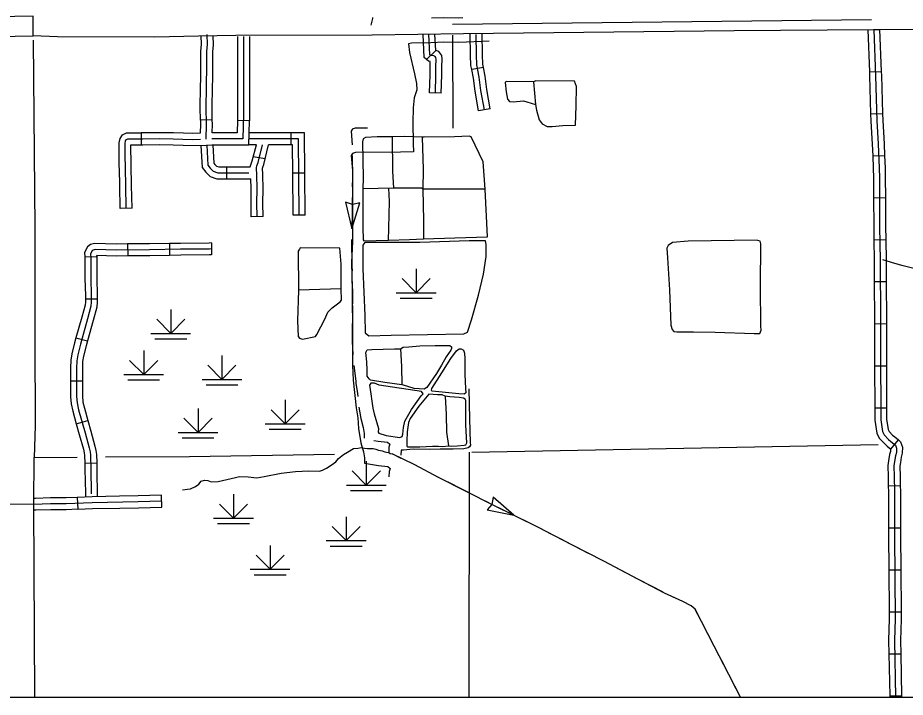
# Model space of a CAD drawing. Extents: x 1127717 to 1741049, y 2026793 to 2244711.
# Drawn here: x 1289221 to 1300381, y 2066677 to 2075216 of the extents above; entities that cross this region are included whole.
import ezdxf

# ---------------------------------------------------------------- set-up
doc = ezdxf.new("R2010")
doc.units = 0
for name, color, linetype in [('1', 7, 'Continuous'), ('15', 7, 'Continuous'), ('2', 7, 'Continuous'), ('31', 7, 'Continuous'), ('32', 7, 'Continuous'), ('35', 7, 'Continuous'), ('4', 7, 'Continuous'), ('43', 7, 'Continuous'), ('44', 7, 'Continuous'), ('47', 7, 'Continuous'), ('5', 7, 'Continuous')]:
    doc.layers.add(name, color=color, linetype=linetype)

msp = doc.modelspace()

# ---------------------------------------------------------------- linework, layer by layer
at = {"layer": '1'}
msp.add_lwpolyline([(1349634, 2111942), (1278363, 2111942), (1278363, 2066677), (1349634, 2066677)], close=True, dxfattribs=at)
at = {"layer": '15'}
msp.add_line((1289414, 2074987), (1289414, 2075237), dxfattribs=at)
for points in [[(1289414, 2074987), (1289413, 2075103), (1289414, 2075237), (1289183, 2075233), (1288971, 2075227), (1288421, 2075214), (1287747, 2075197), (1287127, 2075181), (1286846, 2075174), (1286475, 2075165), (1286431, 2075164)], [(1304063, 2075097), (1302522, 2075077), (1299983, 2075066), (1298231, 2075052), (1294824, 2075015), (1293677, 2074996), (1291963, 2074993)], [(1286436, 2074914), (1286481, 2074915), (1286852, 2074924), (1287133, 2074931), (1287753, 2074947), (1288427, 2074964), (1288977, 2074977), (1289188, 2074983), (1289414, 2074987)], [(1291963, 2074993), (1291494, 2074983), (1290944, 2074973), (1289721, 2074976), (1289414, 2074987)]]:
    msp.add_lwpolyline(points, dxfattribs=at)
at = {"layer": '2'}
for points in [[(1289415, 2074934), (1289435, 2072576), (1289436, 2071173), (1289440, 2070089), (1289428, 2069692)], [(1289436, 2066677), (1289423, 2069104), (1289428, 2069692)]]:
    msp.add_lwpolyline(points, dxfattribs=at)
at = {"layer": '31'}
for p, q in [((1291667, 2073934), (1291517, 2073931)), ((1292134, 2073921), (1291984, 2073924)), ((1292134, 2073921), (1292134, 2073921)), ((1290773, 2073769), (1290773, 2073619)), ((1290659, 2072823), (1290509, 2072820)), ((1289970, 2069189), (1289977, 2069039)), ((1291032, 2069067), (1291027, 2069217)), ((1291032, 2069067), (1291032, 2069067))]:
    msp.add_line(p, q, dxfattribs=at)
for points in [[(1293683, 2075221), (1293680, 2075206), (1293678, 2075192), (1293659, 2075121)], [(1291522, 2074462), (1291525, 2074626), (1291524, 2074690), (1291523, 2074794), (1291531, 2074883), (1291529, 2074987)], [(1291588, 2073692), (1291593, 2073878), (1291590, 2074090), (1291595, 2074340), (1291600, 2074627), (1291599, 2074691), (1291599, 2074791), (1291606, 2074880), (1291604, 2075005)], [(1291672, 2074459), (1291675, 2074627), (1291674, 2074692), (1291674, 2074788), (1291681, 2074878), (1291679, 2074989)], [(1292061, 2074979), (1292061, 2074001), (1292053, 2073694), (1291661, 2073694)], [(1291986, 2074979), (1291986, 2074451)], [(1292136, 2074979), (1292136, 2074451)], [(1291517, 2073931), (1291515, 2074090), (1291520, 2074341), (1291522, 2074462)], [(1291667, 2073934), (1291665, 2074090), (1291670, 2074339), (1291672, 2074459)], [(1291986, 2074451), (1291986, 2074002), (1291984, 2073924)], [(1292136, 2074451), (1292136, 2074000), (1292134, 2073921)], [(1291517, 2073931), (1291518, 2073879), (1291515, 2073764), (1291419, 2073761), (1291304, 2073765)], [(1291665, 2073769), (1291668, 2073878), (1291667, 2073934)], [(1291984, 2073924), (1291980, 2073769), (1291753, 2073769)], [(1291753, 2073619), (1292126, 2073620), (1292134, 2073921)], [(1290498, 2073347), (1290495, 2073498), (1290495, 2073645), (1290507, 2073699), (1290538, 2073745), (1290588, 2073769), (1290634, 2073769), (1290773, 2073769)], [(1291304, 2073765), (1291179, 2073769), (1290998, 2073772), (1290791, 2073769), (1290773, 2073769)], [(1291753, 2073769), (1291665, 2073769)], [(1290584, 2072821), (1290578, 2073107), (1290574, 2073318), (1290570, 2073499), (1290570, 2073637), (1290577, 2073668), (1290589, 2073686), (1290606, 2073694), (1290634, 2073694), (1290792, 2073694), (1290998, 2073697), (1291177, 2073694), (1291419, 2073686), (1291518, 2073689)], [(1290643, 2073619), (1290773, 2073619)], [(1290659, 2072823), (1290653, 2073109), (1290643, 2073619)], [(1290773, 2073619), (1290792, 2073619), (1290998, 2073622), (1291175, 2073619), (1291299, 2073615)], [(1291299, 2073615), (1291522, 2073612), (1291661, 2073619), (1291753, 2073619)], [(1290509, 2072820), (1290503, 2073106), (1290499, 2073316), (1290498, 2073347)], [(1289970, 2069189), (1289828, 2069182), (1289633, 2069183), (1289444, 2069176)], [(1290500, 2069204), (1290156, 2069197), (1289970, 2069189)], [(1291027, 2069217), (1290734, 2069208), (1290500, 2069204)], [(1287234, 2069056), (1287278, 2069060), (1287322, 2069062), (1287365, 2069064), (1287409, 2069066), (1287453, 2069066), (1287497, 2069066), (1287666, 2069069), (1287839, 2069073), (1288128, 2069082), (1288431, 2069087), (1288843, 2069094), (1289119, 2069102), (1289423, 2069108)], [(1289444, 2069176), (1289421, 2069176)], [(1291029, 2069142), (1290736, 2069133), (1290158, 2069122), (1289830, 2069107), (1289634, 2069108), (1289423, 2069101)], [(1289449, 2069026), (1289426, 2069026)], [(1289977, 2069039), (1289831, 2069032), (1289635, 2069033), (1289449, 2069026)], [(1289977, 2069039), (1290161, 2069047), (1290503, 2069054)], [(1290503, 2069054), (1290738, 2069058), (1291032, 2069067)]]:
    msp.add_lwpolyline(points, dxfattribs=at)
at = {"layer": '32'}
for p, q in [((1299909, 2075063), (1300059, 2075069)), ((1294477, 2074806), (1294361, 2074691)), ((1295077, 2074593), (1294930, 2074564)), ((1299930, 2074536), (1300079, 2074542)), ((1294547, 2074267), (1294397, 2074272)), ((1295163, 2074071), (1295015, 2074045)), ((1299945, 2074009), (1300095, 2074013)), ((1292653, 2073770), (1292653, 2073620)), ((1292331, 2073444), (1292183, 2073469)), ((1299972, 2073481), (1300121, 2073486)), ((1291849, 2073193), (1291849, 2073343)), ((1292831, 2073265), (1292681, 2073264)), ((1299982, 2072955), (1300132, 2072956)), ((1292306, 2072718), (1292156, 2072716)), ((1292836, 2072737), (1292686, 2072736)), ((1299987, 2072427), (1300137, 2072429)), ((1290601, 2072373), (1290603, 2072223)), ((1291129, 2072379), (1291131, 2072229)), ((1291656, 2072386), (1291659, 2072236)), ((1290064, 2072211), (1290214, 2072217)), ((1299991, 2071900), (1300141, 2071900)), ((1290071, 2071686), (1290221, 2071686)), ((1299993, 2071371), (1300143, 2071372)), ((1289953, 2071195), (1290097, 2071154)), ((1299996, 2070844), (1300146, 2070844)), ((1289883, 2070654), (1290033, 2070654)), ((1299997, 2070316), (1300147, 2070316)), ((1289957, 2070114), (1290102, 2070155)), ((1300201, 2069794), (1300296, 2069910)), ((1290065, 2069618), (1290214, 2069622)), ((1300167, 2069333), (1300317, 2069336)), ((1300171, 2068806), (1300321, 2068807)), ((1300176, 2068278), (1300325, 2068279)), ((1300180, 2067750), (1300330, 2067751)), ((1300174, 2067221), (1300324, 2067224)), ((1300185, 2066693), (1300335, 2066696))]:
    msp.add_line(p, q, dxfattribs=at)
for points in [[(1294361, 2074691), (1294331, 2074716), (1294317, 2075004)], [(1294472, 2074270), (1294480, 2074498), (1294480, 2074602), (1294482, 2074693), (1294480, 2074716), (1294469, 2074730), (1294451, 2074736), (1294417, 2074742), (1294404, 2074752), (1294392, 2075008)], [(1294477, 2074806), (1294467, 2075011)], [(1294930, 2074564), (1294920, 2074615), (1294913, 2074746), (1294909, 2075016)], [(1295089, 2074058), (1295045, 2074304), (1295025, 2074469), (1294994, 2074624), (1294988, 2074749), (1294984, 2075005)], [(1295077, 2074593), (1295069, 2074633), (1295063, 2074751), (1295059, 2075017)], [(1299909, 2075063), (1299930, 2074536)], [(1299984, 2075066), (1300007, 2074488), (1300023, 2073921), (1300041, 2073630), (1300052, 2073326), (1300055, 2073205), (1300059, 2072592), (1300065, 2072165), (1300068, 2071416), (1300070, 2071047), (1300072, 2070165), (1300096, 2070017), (1300116, 2069975), (1300170, 2069918), (1300201, 2069891), (1300258, 2069844), (1300270, 2069807), (1300269, 2069754), (1300257, 2069711), (1300246, 2069638), (1300237, 2069585), (1300240, 2069450), (1300244, 2069261), (1300244, 2069131), (1300247, 2068708), (1300255, 2067661), (1300246, 2067392), (1300260, 2066677)], [(1300059, 2075069), (1300079, 2074542)], [(1294547, 2074267), (1294555, 2074497), (1294555, 2074601), (1294557, 2074696), (1294552, 2074743), (1294516, 2074793), (1294477, 2074806)], [(1294397, 2074272), (1294405, 2074499), (1294405, 2074603), (1294406, 2074668), (1294384, 2074672), (1294361, 2074691)], [(1295015, 2074045), (1294971, 2074293), (1294951, 2074457), (1294930, 2074564)], [(1295163, 2074071), (1295119, 2074315), (1295099, 2074481), (1295077, 2074593)], [(1300079, 2074542), (1300081, 2074491), (1300095, 2074013)], [(1299930, 2074536), (1299932, 2074486), (1299945, 2074009)], [(1299945, 2074009), (1299948, 2073917), (1299966, 2073626), (1299972, 2073481)], [(1300095, 2074013), (1300098, 2073924), (1300116, 2073633), (1300121, 2073486)], [(1292653, 2073770), (1292126, 2073770)], [(1292831, 2073265), (1292825, 2073770), (1292653, 2073770)], [(1292761, 2072737), (1292751, 2073695), (1292126, 2073695)], [(1291522, 2073612), (1291540, 2073336), (1291585, 2073276), (1291639, 2073221), (1291724, 2073193), (1291849, 2073193)], [(1291597, 2073617), (1291613, 2073363), (1291642, 2073325), (1291680, 2073287), (1291737, 2073268), (1292126, 2073268)], [(1291672, 2073621), (1291687, 2073390), (1291698, 2073374), (1291720, 2073353), (1291749, 2073343), (1291849, 2073343)], [(1292221, 2073620), (1292126, 2073620)], [(1292143, 2073343), (1292170, 2073418), (1292221, 2073620)], [(1292231, 2072717), (1292229, 2072882), (1292230, 2073071), (1292227, 2073237), (1292225, 2073329), (1292227, 2073356), (1292242, 2073396), (1292298, 2073620)], [(1292302, 2073247), (1292300, 2073327), (1292301, 2073340), (1292314, 2073373), (1292375, 2073620)], [(1292653, 2073620), (1292375, 2073620)], [(1292681, 2073264), (1292677, 2073620), (1292653, 2073620)], [(1299972, 2073481), (1299977, 2073324), (1299980, 2073204), (1299982, 2072955)], [(1300121, 2073486), (1300127, 2073328), (1300130, 2073206), (1300132, 2072956)], [(1291849, 2073343), (1292143, 2073343)], [(1292306, 2072718), (1292304, 2072882), (1292305, 2073072), (1292302, 2073238), (1292302, 2073247)], [(1292686, 2072736), (1292681, 2073264)], [(1292836, 2072737), (1292831, 2073265)], [(1291849, 2073193), (1292153, 2073193)], [(1292156, 2072716), (1292154, 2072881), (1292155, 2073071), (1292153, 2073193)], [(1299982, 2072955), (1299984, 2072591), (1299987, 2072427)], [(1300132, 2072956), (1300134, 2072593), (1300137, 2072429)], [(1299987, 2072427), (1299990, 2072164), (1299991, 2071900)], [(1300137, 2072429), (1300140, 2072166), (1300141, 2071900)], [(1291658, 2072311), (1291630, 2072310), (1291269, 2072306), (1290879, 2072301), (1290463, 2072297), (1290194, 2072304), (1290170, 2072297), (1290155, 2072286), (1290137, 2072251), (1290139, 2072198), (1290139, 2071942), (1290146, 2071725), (1290146, 2071644), (1290141, 2071592), (1290098, 2071432), (1290008, 2071114), (1289975, 2070979), (1289962, 2070905), (1289958, 2070813), (1289958, 2070500), (1289960, 2070458), (1289966, 2070375), (1289986, 2070289), (1290067, 2070002), (1290120, 2069813), (1290130, 2069763), (1290137, 2069719), (1290141, 2069544), (1290146, 2069244), (1290146, 2069232)], [(1290601, 2072373), (1290464, 2072372), (1290185, 2072379), (1290137, 2072366), (1290096, 2072336), (1290061, 2072267), (1290064, 2072211)], [(1291129, 2072379), (1290878, 2072376), (1290601, 2072373)], [(1291656, 2072386), (1291629, 2072385), (1291268, 2072381), (1291129, 2072379)], [(1290064, 2072211), (1290064, 2072197), (1290064, 2071941), (1290071, 2071724), (1290071, 2071686)], [(1290603, 2072223), (1290463, 2072222), (1290213, 2072228), (1290214, 2072217)], [(1290214, 2072217), (1290214, 2072200), (1290214, 2071943), (1290221, 2071727), (1290221, 2071686)], [(1291131, 2072229), (1290880, 2072226), (1290603, 2072223)], [(1291659, 2072236), (1291631, 2072235), (1291270, 2072231), (1291131, 2072229)], [(1299991, 2071900), (1299993, 2071416), (1299993, 2071371)], [(1300141, 2071900), (1300143, 2071417), (1300143, 2071372)], [(1290071, 2071686), (1290071, 2071647), (1290067, 2071605), (1290025, 2071452), (1289953, 2071195)], [(1290221, 2071686), (1290221, 2071641), (1290216, 2071579), (1290170, 2071412), (1290097, 2071154)], [(1299993, 2071371), (1299995, 2071047), (1299996, 2070844)], [(1300143, 2071372), (1300145, 2071047), (1300146, 2070844)], [(1289953, 2071195), (1289935, 2071133), (1289902, 2070994), (1289887, 2070913), (1289883, 2070815), (1289883, 2070654)], [(1290097, 2071154), (1290080, 2071095), (1290048, 2070963), (1290037, 2070896), (1290033, 2070811), (1290033, 2070654)], [(1299996, 2070844), (1299997, 2070316)], [(1300146, 2070844), (1300147, 2070316)], [(1289883, 2070654), (1289883, 2070498), (1289885, 2070453), (1289892, 2070363), (1289913, 2070271), (1289957, 2070114)], [(1290033, 2070654), (1290033, 2070502), (1290035, 2070463), (1290041, 2070386), (1290059, 2070308), (1290102, 2070155)], [(1299997, 2070316), (1299997, 2070159), (1300023, 2069994), (1300054, 2069931), (1300118, 2069864), (1300152, 2069834), (1300201, 2069794)], [(1300147, 2070316), (1300147, 2070171), (1300168, 2070040), (1300179, 2070018), (1300222, 2069972), (1300250, 2069948), (1300296, 2069910)], [(1289957, 2070114), (1289995, 2069981), (1290047, 2069795), (1290057, 2069749), (1290062, 2069713), (1290065, 2069618)], [(1290102, 2070155), (1290139, 2070022), (1290192, 2069831), (1290204, 2069777), (1290212, 2069726), (1290214, 2069622)], [(1300296, 2069910), (1300323, 2069888), (1300346, 2069818), (1300344, 2069743), (1300331, 2069696), (1300320, 2069626), (1300312, 2069580), (1300315, 2069451), (1300317, 2069336)], [(1300194, 2069800), (1300195, 2069796), (1300194, 2069765), (1300184, 2069727), (1300172, 2069650), (1300162, 2069591), (1300165, 2069448), (1300167, 2069333)], [(1290065, 2069618), (1290066, 2069543), (1290071, 2069243), (1290071, 2069193)], [(1290214, 2069622), (1290216, 2069545), (1290221, 2069199)], [(1300167, 2069333), (1300169, 2069260), (1300169, 2069130), (1300171, 2068806)], [(1300317, 2069336), (1300319, 2069262), (1300319, 2069131), (1300321, 2068807)], [(1300171, 2068806), (1300172, 2068708), (1300176, 2068278)], [(1300321, 2068807), (1300322, 2068709), (1300325, 2068279)], [(1300176, 2068278), (1300180, 2067750)], [(1300325, 2068279), (1300330, 2067751)], [(1300180, 2067750), (1300180, 2067662), (1300171, 2067392), (1300174, 2067221)], [(1300330, 2067751), (1300330, 2067660), (1300321, 2067391), (1300324, 2067224)], [(1300174, 2067221), (1300185, 2066693)], [(1300324, 2067224), (1300335, 2066696)], [(1300185, 2066693), (1300185, 2066677)], [(1300335, 2066696), (1300335, 2066677)]]:
    msp.add_lwpolyline(points, dxfattribs=at)
at = {"layer": '35'}
for points in [[(1296220, 2074418), (1295735, 2074425), (1295705, 2074411), (1295361, 2074415), (1295348, 2074401), (1295361, 2074286), (1295378, 2074192), (1295405, 2074162), (1295449, 2074158), (1295580, 2074172), (1295624, 2074158), (1295732, 2074128), (1295742, 2074054), (1295776, 2073933), (1295816, 2073882), (1295880, 2073848), (1295941, 2073848), (1296076, 2073862), (1296234, 2073865)], [(1295705, 2074411), (1295732, 2074128)], [(1296234, 2073865), (1296244, 2074111), (1296247, 2074351), (1296220, 2074418)], [(1295100, 2073064), (1295074, 2073407), (1294923, 2073721), (1294897, 2073728), (1294713, 2073721), (1294333, 2073717), (1294307, 2073717), (1294086, 2073724), (1293931, 2073721), (1293739, 2073721), (1293595, 2073713), (1293566, 2073695), (1293555, 2073658), (1293562, 2073425), (1293566, 2073204), (1293562, 2073068), (1293558, 2072581), (1293566, 2072426), (1293573, 2072411), (1293883, 2072422), (1294148, 2072429), (1294322, 2072437), (1294716, 2072452), (1295129, 2072463), (1295100, 2073064)], [(1293931, 2073721), (1293935, 2073289), (1293946, 2073075)], [(1294307, 2073717), (1294318, 2073311), (1294314, 2073064), (1294322, 2072669), (1294322, 2072437)], [(1295100, 2073064), (1294314, 2073064), (1294300, 2073075), (1293946, 2073075), (1293562, 2073068)], [(1293883, 2072422), (1293887, 2072570), (1293894, 2072909), (1293887, 2073074)], [(1298517, 2072422), (1297651, 2072408), (1297452, 2072390), (1297400, 2072356), (1297383, 2072321), (1297392, 2072200), (1297415, 2071796), (1297432, 2071351), (1297449, 2071297), (1297470, 2071274), (1297510, 2071268), (1297718, 2071271), (1297992, 2071265), (1298479, 2071250), (1298522, 2071250), (1298554, 2071250), (1298571, 2071291), (1298566, 2071340), (1298560, 2071845), (1298563, 2072373), (1298557, 2072408)], [(1298557, 2072408), (1298522, 2072419)], [(1293271, 2072320), (1292772, 2072323), (1292762, 2072306), (1292748, 2072282), (1292752, 2071793), (1292738, 2071406), (1292745, 2071212), (1292765, 2071188), (1292802, 2071175), (1292965, 2071209), (1292982, 2071236), (1293081, 2071429), (1293122, 2071518), (1293176, 2071572), (1293274, 2071647), (1293291, 2071667), (1293288, 2071810), (1293288, 2072119), (1293271, 2072320)], [(1293288, 2071810), (1292752, 2071791)], [(1294486, 2070744), (1294366, 2070568), (1294330, 2070548), (1294206, 2070557), (1294071, 2070601), (1294051, 2070603), (1293835, 2070632), (1293658, 2070663), (1293638, 2070679), (1293616, 2070710), (1293615, 2070786), (1293611, 2070892), (1293596, 2071010), (1293615, 2071041), (1293675, 2071048), (1293957, 2071054), (1294033, 2071056), (1294066, 2071076), (1294137, 2071079), (1294277, 2071092), (1294468, 2071098), (1294628, 2071098), (1294652, 2071096), (1294673, 2071081), (1294677, 2071059), (1294668, 2071038), (1294608, 2070956), (1294550, 2070852)], [(1294033, 2071056), (1294048, 2070834), (1294051, 2070603)], [(1294852, 2070557), (1294854, 2070501), (1294835, 2070484), (1294766, 2070490), (1294430, 2070522), (1294424, 2070530), (1294428, 2070557), (1294552, 2070754), (1294666, 2070936), (1294739, 2071030)], [(1294739, 2071030), (1294770, 2071054), (1294795, 2071054), (1294826, 2071038), (1294839, 2071001), (1294841, 2070928), (1294843, 2070735), (1294852, 2070557)], [(1294550, 2070852), (1294486, 2070744)], [(1293766, 2070600), (1293706, 2070626), (1293660, 2070626), (1293645, 2070600), (1293660, 2070492), (1293673, 2070397), (1293686, 2070312), (1293701, 2070237), (1293758, 2070056), (1293753, 2070008), (1293760, 2069997), (1293853, 2069966), (1294026, 2069943), (1294054, 2069953), (1294062, 2069982), (1294072, 2070069), (1294088, 2070147), (1294170, 2070294), (1294294, 2070466)], [(1294299, 2070520), (1293766, 2070600)], [(1294294, 2070466), (1294320, 2070492), (1294299, 2070520)], [(1294391, 2070486), (1294266, 2070335), (1294155, 2070178), (1294133, 2070128), (1294119, 2070013), (1294115, 2069895), (1294115, 2069833), (1294124, 2069824), (1294170, 2069822), (1294275, 2069824), (1294435, 2069833), (1294512, 2069831), (1294568, 2069829), (1294639, 2069836), (1294681, 2069833), (1294748, 2069835), (1294834, 2069844), (1294854, 2069851), (1294868, 2069873), (1294855, 2070098), (1294854, 2070288), (1294854, 2070406), (1294846, 2070422), (1294828, 2070437), (1294770, 2070446), (1294653, 2070453), (1294595, 2070461), (1294557, 2070477), (1294497, 2070479)], [(1294497, 2070479), (1294391, 2070486)], [(1294595, 2070461), (1294606, 2070231), (1294613, 2070009), (1294639, 2069836)], [(1291293, 2069283), (1291354, 2069291), (1291393, 2069297), (1291457, 2069327), (1291498, 2069355), (1291526, 2069394), (1291568, 2069405), (1291610, 2069400), (1291654, 2069383), (1291741, 2069389), (1291958, 2069439), (1292011, 2069450), (1292119, 2069447), (1292228, 2069433), (1292320, 2069453), (1292534, 2069494), (1292712, 2069514), (1292879, 2069522), (1293016, 2069517), (1293054, 2069531), (1293102, 2069556), (1293163, 2069595), (1293219, 2069634), (1293255, 2069678), (1293319, 2069728), (1293369, 2069759), (1293444, 2069801), (1293500, 2069809), (1293539, 2069815), (1293581, 2069809), (1293617, 2069801), (1293650, 2069801), (1293689, 2069801), (1293725, 2069795), (1293759, 2069781), (1293784, 2069776), (1293803, 2069773), (1293837, 2069762), (1293859, 2069759), (1293887, 2069753), (1293904, 2069742), (1293929, 2069734)]]:
    msp.add_lwpolyline(points, dxfattribs=at)
at = {"layer": '4'}
for points in [[(1294929, 2069758), (1300042, 2069852)], [(1289428, 2069692), (1289968, 2069695)], [(1289428, 2069692), (1289968, 2069695)], [(1290324, 2069698), (1291380, 2069704), (1293203, 2069730)]]:
    msp.add_lwpolyline(points, dxfattribs=at)
at = {"layer": '43'}
for p, q in [((1293431, 2072870), (1293344, 2072897)), ((1293344, 2072897), (1293420, 2072563)), ((1293420, 2072563), (1293522, 2072891)), ((1293522, 2072891), (1293433, 2072870)), ((1295200, 2069190), (1295182, 2069101)), ((1295458, 2068964), (1295200, 2069190)), ((1295182, 2069100), (1295122, 2069031)), ((1295122, 2069031), (1295458, 2068964))]:
    msp.add_line(p, q, dxfattribs=at)
for points in [[(1294818, 2075214), (1294763, 2075212), (1294575, 2075216), (1294422, 2075209)], [(1295150, 2074920), (1294766, 2074907), (1294577, 2074910), (1294416, 2074903), (1294173, 2074896), (1294133, 2074890), (1294146, 2074778), (1294210, 2074512), (1294237, 2074391), (1294240, 2074310), (1294207, 2074209), (1294193, 2074084), (1294190, 2073899), (1294193, 2073636), (1294197, 2073531), (1294032, 2073528), (1293466, 2073521), (1293429, 2073511), (1293415, 2073484), (1293429, 2073295), (1293432, 2072894), (1293429, 2072584), (1293429, 2072406), (1293418, 2072139), (1293425, 2071789), (1293432, 2071418), (1293429, 2070845), (1293439, 2070660), (1293476, 2070316), (1293496, 2070188), (1293506, 2070053), (1293536, 2069875), (1293567, 2069760), (1293580, 2069686), (1293580, 2069618), (1293755, 2069588), (1293873, 2069578), (1293904, 2069551), (1293890, 2069514), (1293889, 2069448)], [(1293424, 2073813), (1293412, 2073790), (1293425, 2073619)], [(1293619, 2073829), (1293463, 2073827), (1293426, 2073817), (1293424, 2073813)], [(1293427, 2073487), (1293429, 2073200), (1293428, 2073091)], [(1293427, 2072959), (1293426, 2072890), (1293426, 2072711), (1293422, 2072607)], [(1293416, 2072431), (1293423, 2072095), (1293424, 2072035)], [(1305263, 2071638), (1305107, 2071636), (1304924, 2071622), (1304283, 2071613), (1304161, 2071622), (1303978, 2071615), (1303640, 2071606), (1303302, 2071601), (1302971, 2071596), (1302609, 2071585), (1302320, 2071575), (1302259, 2071580), (1301999, 2071657), (1301653, 2071747), (1301456, 2071796), (1301083, 2071899), (1300639, 2072028), (1300353, 2072099), (1300249, 2072129), (1300097, 2072174)], [(1293426, 2071903), (1293429, 2071724), (1293428, 2071507)], [(1293427, 2071375), (1293426, 2071151), (1293435, 2070979)], [(1293449, 2070848), (1293470, 2070651)], [(1293470, 2070651), (1293473, 2070622), (1293493, 2070494), (1293496, 2070455)], [(1294894, 2070554), (1294903, 2070177), (1294910, 2069880), (1294912, 2069846), (1294903, 2069826), (1294884, 2069813), (1294832, 2069800), (1294697, 2069793), (1294532, 2069795), (1294399, 2069791), (1294195, 2069793), (1294071, 2069784), (1294042, 2069782), (1294039, 2069721)], [(1293509, 2070324), (1293534, 2070180), (1293564, 2070066), (1293578, 2069991), (1293578, 2069935)], [(1293697, 2069903), (1293753, 2069894), (1293871, 2069884), (1293901, 2069857), (1293887, 2069820), (1293887, 2069753)], [(1298311, 2066677), (1298164, 2066962), (1297976, 2067320), (1297737, 2067785), (1297688, 2067827), (1297585, 2067881), (1297355, 2067986), (1297026, 2068156), (1296590, 2068388), (1296188, 2068592), (1295769, 2068811), (1295199, 2069092), (1294511, 2069440), (1294213, 2069597), (1293929, 2069734)], [(1294044, 2069678), (1293929, 2069734)], [(1294515, 2069438), (1294511, 2069440), (1294213, 2069597), (1294163, 2069621)], [(1294986, 2069200), (1294632, 2069379)], [(1295458, 2068964), (1295199, 2069092), (1295104, 2069140)], [(1295930, 2068727), (1295769, 2068811), (1295577, 2068906)], [(1296223, 2068575), (1296188, 2068592), (1296047, 2068666)], [(1296399, 2068485), (1296223, 2068575)], [(1296867, 2068241), (1296590, 2068388), (1296517, 2068425)], [(1297336, 2067997), (1297026, 2068156), (1296984, 2068179)], [(1297770, 2067721), (1297737, 2067785), (1297688, 2067827), (1297585, 2067881), (1297455, 2067940)], [(1298012, 2067252), (1297976, 2067320), (1297830, 2067603)], [(1298256, 2066783), (1298164, 2066962), (1298074, 2067135)]]:
    msp.add_lwpolyline(points, dxfattribs=at)
at = {"layer": '44'}
for p, q in [((1294231, 2072061), (1294231, 2071761)), ((1294231, 2071761), (1294055, 2071938)), ((1294231, 2071761), (1294408, 2071938)), ((1293981, 2071761), (1294481, 2071761)), ((1294031, 2071693), (1294431, 2071693)), ((1291145, 2071550), (1291145, 2071250)), ((1291145, 2071250), (1290968, 2071427)), ((1291145, 2071250), (1291321, 2071427)), ((1290895, 2071250), (1291395, 2071250)), ((1290945, 2071182), (1291345, 2071182)), ((1290805, 2071033), (1290805, 2070733)), ((1291788, 2070972), (1291788, 2070672)), ((1290805, 2070733), (1290628, 2070910)), ((1290805, 2070733), (1290982, 2070910)), ((1291788, 2070672), (1291611, 2070849)), ((1291788, 2070672), (1291965, 2070849)), ((1290555, 2070733), (1291055, 2070733)), ((1290605, 2070665), (1291005, 2070665)), ((1291538, 2070672), (1292038, 2070672)), ((1291588, 2070604), (1291988, 2070604)), ((1292583, 2070414), (1292583, 2070114)), ((1291488, 2070306), (1291488, 2070006)), ((1292583, 2070114), (1292406, 2070290)), ((1292583, 2070114), (1292760, 2070290)), ((1291488, 2070006), (1291311, 2070183)), ((1291488, 2070006), (1291664, 2070183)), ((1292333, 2070114), (1292833, 2070114)), ((1291238, 2070006), (1291738, 2070006)), ((1292383, 2070046), (1292783, 2070046)), ((1291288, 2069938), (1291688, 2069938)), ((1293604, 2069644), (1293604, 2069344)), ((1293604, 2069344), (1293428, 2069521)), ((1293604, 2069344), (1293781, 2069521)), ((1293354, 2069344), (1293854, 2069344)), ((1291934, 2069228), (1291934, 2068928)), ((1293404, 2069276), (1293804, 2069276)), ((1291934, 2068928), (1291757, 2069104)), ((1291934, 2068928), (1292110, 2069104)), ((1291684, 2068928), (1292184, 2068928)), ((1291734, 2068859), (1292134, 2068859)), ((1293351, 2068946), (1293351, 2068646)), ((1293351, 2068646), (1293174, 2068822)), ((1293351, 2068646), (1293528, 2068822)), ((1293101, 2068646), (1293601, 2068646)), ((1292394, 2068585), (1292394, 2068285)), ((1293151, 2068577), (1293551, 2068577)), ((1292394, 2068285), (1292217, 2068461)), ((1292394, 2068285), (1292571, 2068461)), ((1292144, 2068285), (1292644, 2068285)), ((1292194, 2068216), (1292594, 2068216))]:
    msp.add_line(p, q, dxfattribs=at)
at = {"layer": '47'}
for points in [[(1295101, 2072412), (1294897, 2072412), (1294275, 2072393), (1293586, 2072393), (1293559, 2072358), (1293562, 2072060), (1293586, 2071473), (1293590, 2071257), (1293637, 2071218), (1293915, 2071226), (1294831, 2071242), (1294878, 2071265), (1294925, 2071422), (1295015, 2071731), (1295077, 2071993), (1295109, 2072217)], [(1295109, 2072217), (1295109, 2072365), (1295101, 2072412)]]:
    msp.add_lwpolyline(points, dxfattribs=at)
at = {"layer": '5'}
for points in [[(1294686, 2075135), (1299956, 2075194)], [(1294687, 2074998), (1294691, 2073827)], [(1294896, 2069757), (1294891, 2066677)]]:
    msp.add_lwpolyline(points, dxfattribs=at)

doc.saveas('drawing.dxf')
